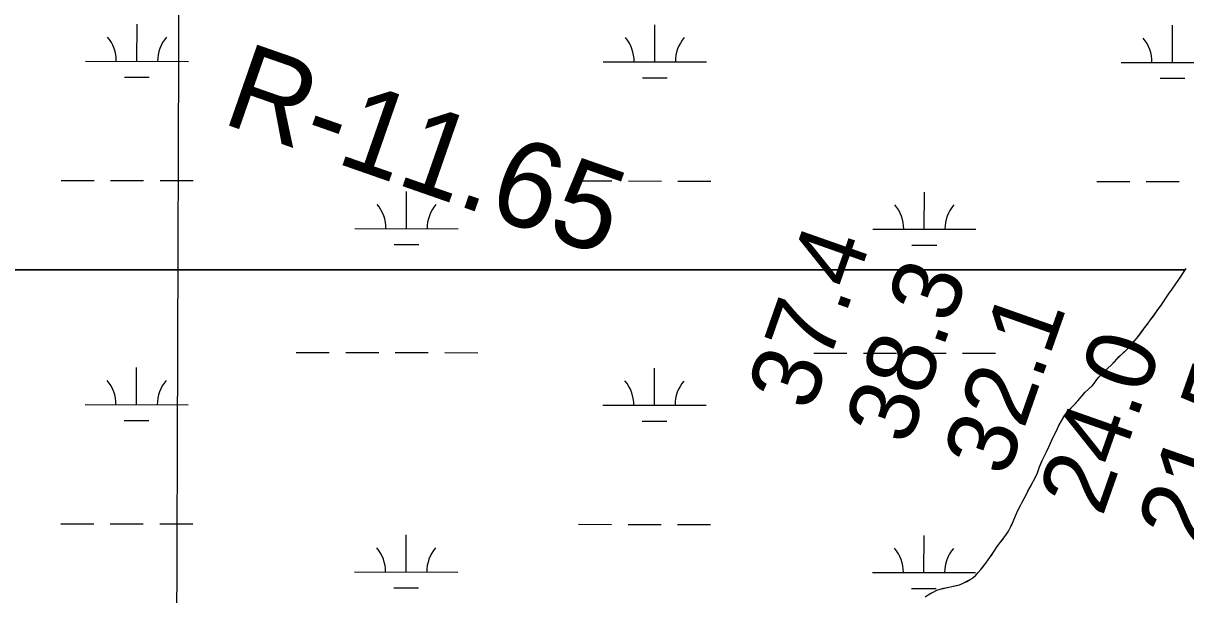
# Model space of a CAD drawing. Extents: x 3148686 to 3186545, y 916144 to 941516.
# Drawn here: x 3160645 to 3161772, y 933721 to 934275 of the extents above; entities that cross this region are included whole.
import ezdxf

# ---------------------------------------------------------------- set-up
doc = ezdxf.new("R2010")
doc.units = 0
for name, color, linetype in [('V-GRID-MAJR', 7, 'Continuous'), ('V-RIVR-RANG', 7, 'Continuous'), ('V-RIVR-RANG-IDEN', 7, 'Continuous'), ('V-SITE-VEGE', 7, 'Continuous'), ('V-WETL-SWMP', 7, 'Continuous')]:
    doc.layers.add(name, color=color, linetype=linetype)

msp = doc.modelspace()

# ---------------------------------------------------------------- linework, layer by layer
at = {"layer": 'V-GRID-MAJR'}
msp.add_spline([(3160753.613, 921529.2320000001), (3160773.887, 927589.627), (3160794.169, 933652.633), (3160814.452, 939715.688), (3160814.461, 939718.2490000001)], degree=3, dxfattribs=at)
at = {"layer": 'V-SITE-VEGE'}
for p, q in [((3161771.7090000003, 934035.7959999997), (3161772.59, 934037.1289999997)), ((3161771.7090000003, 934035.7959999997), (3157650.81, 934035.7959999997)), ((3158561.365, 934035.7959999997), (3161771.7090000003, 934035.7959999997)), ((3161758.963, 934016.8939999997), (3161765.4450000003, 934026.3149999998)), ((3161765.4450000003, 934026.3149999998), (3161766.96, 934028.6109999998)), ((3161766.96, 934028.6109999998), (3161771.7090000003, 934035.7959999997)), ((3161755.3340000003, 934012.0099999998), (3161757.148, 934014.4489999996)), ((3161757.148, 934014.4489999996), (3161758.963, 934016.8939999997)), ((3161748.536, 934001.8349999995), (3161755.3340000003, 934012.0099999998)), ((3161738.112, 933987.1489999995), (3161748.536, 934001.8349999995)), ((3161732.324, 933979.4019999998), (3161734.002, 933981.7059999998)), ((3161734.002, 933981.7059999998), (3161735.6750000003, 933984.0099999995)), ((3161735.6750000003, 933984.0099999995), (3161738.112, 933987.1489999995)), ((3161719.256, 933962.9619999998), (3161725.007, 933969.8909999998)), ((3161725.007, 933969.8909999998), (3161732.324, 933979.4019999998)), ((3161707.779, 933951.8149999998), (3161714.949, 933958.4459999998)), ((3161714.949, 933958.4459999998), (3161719.256, 933962.9619999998)), ((3161699.849, 933943.5169999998), (3161703.108, 933946.7969999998)), ((3161703.108, 933946.7969999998), (3161707.779, 933951.8149999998)), ((3161688.024, 933931.7199999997), (3161691.303, 933935.1299999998)), ((3161691.303, 933935.1299999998), (3161694.17, 933937.8029999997)), ((3161694.17, 933937.8029999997), (3161696.73, 933940.3829999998)), ((3161696.73, 933940.3829999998), (3161699.849, 933943.5169999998)), ((3161681.458, 933923.2309999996), (3161683.426, 933925.7229999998)), ((3161683.426, 933925.7229999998), (3161685.964, 933929.4159999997)), ((3161685.964, 933929.4159999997), (3161688.0240000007, 933931.7199999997)), ((3161667.413, 933908.6639999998), (3161674.816, 933917.3309999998)), ((3161674.816, 933917.3309999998), (3161681.458, 933923.2309999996)), ((3161659.6410000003, 933900.4529999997), (3161662.3540000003, 933903.2219999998)), ((3161662.3540000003, 933903.2219999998), (3161667.4130000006, 933908.6639999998)), ((3161649.208, 933884.8449999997), (3161655.045, 933894.9199999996)), ((3161655.045, 933894.9199999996), (3161657.204, 933897.6879999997)), ((3161657.204, 933897.6879999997), (3161659.6410000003, 933900.4529999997)), ((3161645.524, 933877.1669999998), (3161647.701, 933881.8859999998)), ((3161647.701, 933881.8859999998), (3161649.208, 933884.8449999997)), ((3161639.478, 933864.2119999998), (3161644.017, 933874.2059999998)), ((3161644.017, 933874.2059999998), (3161645.524, 933877.1669999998)), ((3161632.875, 933850.8879999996), (3161637.213, 933859.4909999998)), ((3161637.213, 933859.4909999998), (3161639.478, 933864.2119999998)), ((3161628.323, 933839.1299999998), (3161630.322, 933844.9649999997)), ((3161630.322, 933844.9649999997), (3161632.875, 933850.8879999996)), ((3161619.178, 933821.1769999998), (3161626.244, 933834.2209999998)), ((3161626.244, 933834.2209999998), (3161628.323, 933839.1299999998)), ((3161613.616, 933810.5399999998), (3161617.288, 933817.1999999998)), ((3161617.288, 933817.1999999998), (3161619.178, 933821.1769999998)), ((3161607.105, 933797.4959999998), (3161609.282, 933802.4909999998)), ((3161609.282, 933802.4909999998), (3161612.0120000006, 933807.3019999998)), ((3161612.012, 933807.3019999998), (3161613.616, 933810.5399999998)), ((3161602.751, 933787.0349999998), (3161603.775, 933789.2859999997)), ((3161603.775, 933789.2859999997), (3161605.019, 933792.0319999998)), ((3161605.019, 933792.0319999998), (3161607.1050000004, 933797.4959999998)), ((3161595.796, 933775.9369999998), (3161598.518, 933779.6309999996)), ((3161598.518, 933779.6309999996), (3161600.488, 933782.5929999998)), ((3161600.488, 933782.5929999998), (3161602.751, 933787.0349999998)), ((3161586.501, 933763.0999999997), (3161589.417, 933767.6279999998)), ((3161589.417, 933767.6279999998), (3161592.5160000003, 933771.8739999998)), ((3161592.5160000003, 933771.8739999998), (3161594.373, 933774.1779999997)), ((3161594.373, 933774.1779999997), (3161595.796, 933775.9369999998)), ((3161578.3310000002, 933751.5509999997), (3161580.772, 933754.8769999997)), ((3161580.772, 933754.8769999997), (3161584.524, 933760.2659999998)), ((3161584.524, 933760.2659999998), (3161586.501, 933763.0999999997)), ((3161571.018, 933742.4109999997), (3161573.455, 933745.3659999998)), ((3161573.455, 933745.3659999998), (3161578.3310000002, 933751.5509999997)), ((3161552.698, 933730.6739999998), (3161556.514, 933732.1299999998)), ((3161556.514, 933732.1299999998), (3161559.989, 933733.9429999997)), ((3161559.989, 933733.9429999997), (3161563.092, 933735.8389999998)), ((3161563.092, 933735.8389999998), (3161566.1520000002, 933737.7069999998)), ((3161566.1520000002, 933737.7069999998), (3161567.79, 933739.0909999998)), ((3161567.79, 933739.0909999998), (3161568.769, 933739.9209999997)), ((3161568.769, 933739.9209999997), (3161571.018, 933742.4109999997)), ((3161522.3370000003, 933720.9639999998), (3161527.934, 933723.895)), ((3161527.934, 933723.8949999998), (3161530.918, 933725.2669999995)), ((3161530.918, 933725.2669999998), (3161534.086, 933726.4509999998)), ((3161534.086, 933726.4509999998), (3161542.37, 933728.2489999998)), ((3161542.37, 933728.2489999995), (3161548.524, 933729.6929999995)), ((3161548.524, 933729.6929999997), (3161552.698, 933730.6739999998))]:
    msp.add_line(p, q, dxfattribs=at)
at = {"layer": 'V-WETL-SWMP'}
for p, q in [((3160755.587291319, 934237.7633715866), (3160755.625224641, 934273.7633516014)), ((3161257.4950126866, 934237.2345094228), (3161257.532946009, 934273.2344894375)), ((3161759.402734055, 934236.705647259), (3161759.440667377, 934272.7056272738)), ((3160705.587319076, 934237.8160567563), (3160805.587263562, 934237.7106864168)), ((3161207.4950404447, 934237.2871945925), (3161307.49498493, 934237.181824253)), ((3161709.4027618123, 934236.7583324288), (3161809.402706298, 934236.6529620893)), ((3160743.5710382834, 934222.3450245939), (3160767.5710249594, 934222.3197357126)), ((3161245.478759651, 934221.8161624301), (3161269.478746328, 934221.7908735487)), ((3161747.3864810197, 934221.2873002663), (3161771.3864676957, 934221.2620113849)), ((3160682.057700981, 934122.4087859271), (3160714.057683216, 934122.3750674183)), ((3160730.0576743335, 934122.3582081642), (3160762.057656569, 934122.3244896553)), ((3160778.0576476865, 934122.3076304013), (3160810.057629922, 934122.2739118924)), ((3161183.9654223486, 934121.8799237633), (3161215.965404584, 934121.8462052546)), ((3161231.9653957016, 934121.8293460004), (3161263.965377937, 934121.7956274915)), ((3161279.965369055, 934121.7787682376), (3161311.9653512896, 934121.7450497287)), ((3161685.8731437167, 934121.3510615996), (3161717.873125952, 934121.3173430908)), ((3161733.8731170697, 934121.3004838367), (3161765.873099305, 934121.2667653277)), ((3161016.852591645, 934075.6259854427), (3161016.890524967, 934111.6259654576)), ((3161518.7603130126, 934075.0971232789), (3161518.7982463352, 934111.0971032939)), ((3160966.852619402, 934075.6786706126), (3161066.852563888, 934075.5733002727)), ((3161468.7603407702, 934075.1498084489), (3161568.7602852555, 934075.0444381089)), ((3161004.8363386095, 934060.20763845), (3161028.8363252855, 934060.1823495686)), ((3161506.7440599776, 934059.6787762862), (3161530.7440466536, 934059.6534874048)), ((3160909.882131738, 933955.6676339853), (3160941.8821139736, 933955.6339154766)), ((3160957.882105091, 933955.6170562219), (3160989.8820873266, 933955.5833377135)), ((3161005.8820784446, 933955.5664784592), (3161037.8820606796, 933955.5327599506)), ((3161053.8820517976, 933955.5159006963), (3161085.882034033, 933955.4821821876)), ((3161411.7898531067, 933955.1387718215), (3161443.7898353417, 933955.1050533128)), ((3161459.7898264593, 933955.0881940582), (3161491.7898086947, 933955.0544755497)), ((3161507.7897998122, 933955.0376162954), (3161539.7897820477, 933955.0038977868)), ((3161555.7897731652, 933954.9870385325), (3161587.7897554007, 933954.9533200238)), ((3160755.2367505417, 933905.0885562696), (3160755.274683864, 933941.0885362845)), ((3161257.1444719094, 933904.5596941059), (3161257.182405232, 933940.5596741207)), ((3160705.236778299, 933905.1412414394), (3160805.2367227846, 933905.0358710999)), ((3161207.1444996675, 933904.6123792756), (3161307.1444441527, 933904.5070089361)), ((3160743.220497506, 933889.670209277), (3160767.2204841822, 933889.6449203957)), ((3161245.128218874, 933889.1413471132), (3161269.128205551, 933889.1160582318)), ((3160681.7071602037, 933789.73397061), (3160713.7071424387, 933789.7002521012)), ((3160729.7071335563, 933789.6833928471), (3160761.7071157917, 933789.6496743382)), ((3160777.7071069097, 933789.6328150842), (3160809.7070891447, 933789.5990965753)), ((3161183.6148815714, 933789.2051084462), (3161215.614863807, 933789.1713899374)), ((3161231.6148549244, 933789.1545306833), (3161263.61483716, 933789.1208121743)), ((3161279.614828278, 933789.1039529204), (3161311.6148105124, 933789.0702344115)), ((3161016.502050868, 933742.9511701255), (3161016.53998419, 933778.9511501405)), ((3161518.409772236, 933742.4223079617), (3161518.447705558, 933778.4222879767)), ((3160966.5020786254, 933743.0038552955), (3161066.5020231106, 933742.8984849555)), ((3161468.409799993, 933742.4749931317), (3161568.4097444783, 933742.3696227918)), ((3161004.4857978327, 933727.5328231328), (3161028.4857845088, 933727.5075342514)), ((3161506.3935192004, 933727.003960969), (3161530.3935058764, 933726.9786720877))]:
    msp.add_line(p, q, dxfattribs=at)
msp.add_lwpolyline([(3161519.551, 933719.045), (3161522.3520000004, 933720.974), (3161525.057, 933722.439), (3161527.947, 933723.903), (3161530.93, 933725.273000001), (3161534.097, 933726.4559999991), (3161537.633, 933727.265), (3161542.377, 933728.25), (3161545.5409999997, 933728.968), (3161549.542, 933729.9589999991), (3161552.7060000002, 933730.677000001), (3161556.5250000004, 933732.134), (3161559.9760000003, 933733.965), (3161563.055, 933735.799), (3161566.1350000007, 933737.725), (3161568.753, 933739.9340000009), (3161571.001, 933742.424), (3161573.439, 933745.378), (3161575.3150000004, 933747.778), (3161578.3159999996, 933751.563), (3161580.757, 933754.888000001), (3161583.3869999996, 933758.675000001), (3161586.486, 933763.1100000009), (3161589.401, 933767.638), (3161592.499000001, 933771.887), (3161595.781, 933775.948000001), (3161598.503, 933779.642), (3161600.476, 933782.599), (3161602.74, 933787.040000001), (3161605.008, 933792.0369999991), (3161607.093, 933797.501), (3161609.2679999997, 933802.5), (3161611.999, 933807.308000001), (3161613.603, 933810.547), (3161615.488, 933814.062), (3161617.2770000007, 933817.2060000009), (3161619.165, 933821.185), (3161621.3310000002, 933825.0689999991), (3161623.2159999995, 933828.5839999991), (3161624.6309999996, 933831.359), (3161626.2319999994, 933834.226), (3161628.3130000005, 933839.133000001), (3161630.3089999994, 933844.969), (3161632.863, 933850.8929999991), (3161634.937, 933854.964), (3161637.202, 933859.497000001), (3161639.467, 933864.217000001), (3161642.113, 933870.0480000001), (3161644.003, 933874.213), (3161645.512, 933877.1730000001), (3161647.685, 933881.8929999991), (3161649.194, 933884.854), (3161653.148, 933891.789), (3161655.0300000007, 933894.932), (3161657.1879999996, 933897.702), (3161659.624000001, 933900.47), (3161662.339, 933903.235), (3161664.8680000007, 933905.909), (3161667.397, 933908.676), (3161669.4590000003, 933911.1669999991), (3161671.708, 933913.751), (3161674.801, 933917.3489999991), (3161677.7010000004, 933919.9269999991), (3161681.4410000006, 933923.242000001), (3161683.411, 933925.734), (3161685.948, 933929.43), (3161688.009, 933931.736), (3161691.286, 933935.1470000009), (3161694.1860000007, 933937.818), (3161696.7139999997, 933940.399), (3161699.521, 933943.164), (3161702.9850000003, 933946.667), (3161707.7619999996, 933951.831), (3161711.129, 933954.87), (3161714.965, 933958.462000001), (3161719.272, 933962.98), (3161722.929, 933967.41), (3161724.9919999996, 933969.9019999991), (3161727.524, 933973.1329999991), (3161729.495, 933975.718), (3161732.3100000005, 933979.412), (3161735.689, 933984.030000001), (3161738.128, 933987.1689999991), (3161739.9120000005, 933989.663000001), (3161742.73, 933993.728), (3161744.514, 933996.221), (3161748.552, 934001.856), (3161752.123, 934007.214999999), (3161755.318, 934012.020000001), (3161758.978, 934016.915), (3161761.984, 934021.257), (3161765.4600000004, 934026.338), (3161769.219, 934032.067999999), (3161772.6020000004, 934037.15)], dxfattribs=at)
for centre, radius, start, end in [((3160700.344886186, 934238.2963841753), 35.24628790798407, 359.1678071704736, 40.711465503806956), ((3160810.830697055, 934238.1799648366), 35.246287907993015, 139.16780416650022, 180.71146249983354), ((3161202.252607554, 934237.7675220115), 35.24628790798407, 359.1678071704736, 40.711465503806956), ((3161312.738418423, 934237.6511026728), 35.246287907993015, 139.16780416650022, 180.71146249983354), ((3161704.1603289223, 934237.2386598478), 35.24628790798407, 359.1678071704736, 40.711465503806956), ((3160961.6101865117, 934076.1589980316), 35.24628790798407, 359.1678071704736, 40.711465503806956), ((3161072.095997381, 934076.0425786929), 35.246287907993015, 139.16780416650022, 180.71146249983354), ((3161463.5179078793, 934075.6301358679), 35.24628790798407, 359.1678071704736, 40.711465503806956), ((3161574.003718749, 934075.5137165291), 35.246287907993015, 139.16780416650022, 180.71146249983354), ((3160699.994345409, 933905.6215688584), 35.24628790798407, 359.1678071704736, 40.711465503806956), ((3160810.480156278, 933905.5051495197), 35.246287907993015, 139.16780416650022, 180.71146249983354), ((3161201.902066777, 933905.0927066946), 35.24628790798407, 359.1678071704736, 40.711465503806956), ((3161312.387877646, 933904.9762873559), 35.246287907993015, 139.16780416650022, 180.71146249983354), ((3160961.2596457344, 933743.4841827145), 35.24628790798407, 359.1678071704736, 40.711465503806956), ((3161071.745456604, 933743.3677633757), 35.246287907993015, 139.16780416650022, 180.71146249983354), ((3161463.1673671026, 933742.9553205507), 35.24628790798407, 359.1678071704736, 40.711465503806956), ((3161573.653177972, 933742.838901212), 35.246287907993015, 139.16780416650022, 180.71146249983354)]:
    msp.add_arc(centre, radius, start, end, dxfattribs=at)

# ---------------------------------------------------------------- texts
at = {"layer": 'V-RIVR-RANG'}
for s, p in [('37.4', (3161408.992024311, 933897.1344740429)), ('38.3', (3161503.4140243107, 933864.2024740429)), ('32.1', (3161598.623472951, 933833.510089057)), ('24.0', (3161691.295587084, 933795.6021668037)), ('21.5', (3161786.6800243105, 933765.407474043))]:
    msp.add_text(s, height=67, rotation=70.62832571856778, dxfattribs=at).set_placement(p)
at = {"layer": 'V-RIVR-RANG-IDEN'}
msp.add_text('R-11.65', height=82.99999799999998, rotation=340.7724611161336, dxfattribs=at).set_placement((3160836.223, 934178.476))

doc.saveas('drawing.dxf')
